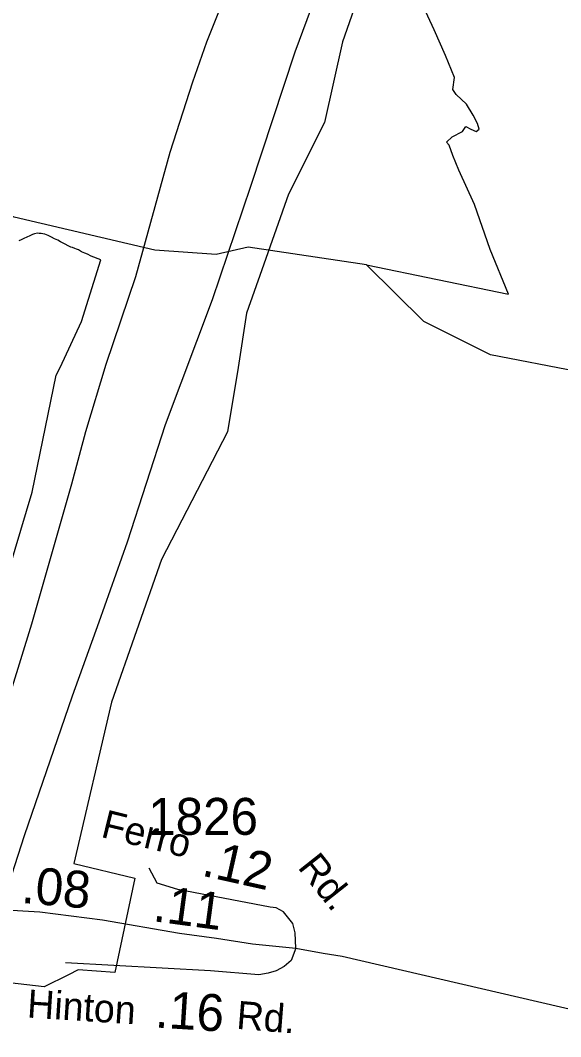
# Model space of a CAD drawing. Extents: x 2220236 to 2384410, y 720751 to 894131.
# Drawn here: x 2327910 to 2329739, y 800315 to 803754 of the extents above; entities that cross this region are included whole.
import ezdxf

# ---------------------------------------------------------------- set-up
doc = ezdxf.new("R2010")
doc.units = 0
for name, color, linetype in [('Exist Boundary Political City Limit New', 7, 'Continuous'), ('Exist Hydrographic Creek Single Shore', 7, 'Continuous'), ('Exist Road Primary Interstate Divided Center Attributed', 7, 'Continuous'), ('Exist Road Secondary Mileage Hundredths English Label', 7, 'Continuous'), ('Exist Road Secondary Type 41 Attributed', 7, 'Continuous'), ('Exist Road Secondary Type 51 Attributed', 7, 'Continuous'), ('Exist Road Secondary Type 51 Label', 7, 'Continuous'), ('Exist Road Secondary Type 51 Number Label', 7, 'Continuous'), ('Map Preparation Boundary City Limit Buffer Line', 7, 'Continuous')]:
    doc.layers.add(name, color=color, linetype=linetype)

msp = doc.modelspace()

# ---------------------------------------------------------------- linework, layer by layer
at = {"layer": 'Exist Boundary Political City Limit New'}
for points in [[(2329197, 804243.6), (2329001.2, 803681.8), (2328939.8, 803408.3), (2328818.2, 803166.5), (2328728, 802909.8), (2328676.5, 802763.1), (2328647.5, 802579.1), (2328612, 802361.2), (2328388.2, 801929.5), (2328219, 801446.8), (2328092, 800900.2), (2328298.5, 800851.5), (2328230, 800532.4), (2328105.8, 800540.5), (2328073.5, 800524.3), (2327991.2, 800483.2), (2327343.8, 800557.4)], [(2327815.2, 801706.8), (2327950.8, 802157.1), (2328031.8, 802553.2), (2328044.8, 802579.1), (2328118, 802734.9), (2328183.2, 802944.1), (2328149.8, 802956.6), (2328137.8, 802962.9), (2328129.2, 802966.4), (2328117.5, 802970.8), (2328107.8, 802977.7), (2328101, 802980.1), (2328095.2, 802981.8), (2328087, 802985.2), (2328081.8, 802987.1), (2328072.2, 802990.8), (2328061.8, 802996.2), (2328046.8, 803004.4), (2328037.5, 803009.8), (2328026, 803014.9), (2328015.8, 803020.9), (2328004.5, 803026.1), (2327993.8, 803030.8), (2327986.2, 803031.2), (2327981.5, 803033.4), (2327974.8, 803033.4), (2327968.8, 803033.9), (2327958.8, 803032.1), (2327951.5, 803029.8), (2327942.2, 803025.4), (2327932.8, 803020.2), (2327922.8, 803015.4), (2327913.8, 803011.3), (2327905.2, 803008.3)]]:
    msp.add_lwpolyline(points, dxfattribs=at)
at = {"layer": 'Exist Hydrographic Creek Single Shore'}
for points in [[(2329082, 802927.2), (2328682, 802986.3), (2328573.9, 802962.2), (2328366, 802976.7), (2327890, 803088.5), (2327445.9, 803306.7), (2327387, 803314.1), (2327179.9, 803236.7), (2326787.9, 803299.5), (2326704, 803342.1), (2326391.9, 803687.1), (2326233, 803769.1), (2325991, 803824.9), (2325831.9, 803907), (2325747, 803988.8), (2325596.9, 804038.5), (2325413, 804070.4), (2325246.9, 804034.1), (2325130.8, 803950.6), (2324905.9, 803948), (2324764.8, 803971.7), (2324106.8, 803980.9), (2323384, 803797.1), (2323192.9, 803710.6)], [(2329082, 802927.2), (2329563.1, 802827.2), (2329500.3, 802978.2), (2329447.5, 803131.3), (2329394.2, 803247.5), (2329374.1, 803297.1), (2329362.5, 803331.9), (2329353, 803342.5), (2329372, 803360.4), (2329406.8, 803378.4), (2329418.4, 803395.3), (2329435.3, 803385.8), (2329453.3, 803378.4), (2329463.8, 803385.8), (2329457.5, 803404.8), (2329443.8, 803433.3), (2329420.6, 803470.3), (2329385.7, 803503), (2329374.1, 803519.9), (2329380.4, 803561.1), (2329349.3, 803635), (2329311.3, 803721.6), (2329268, 803814.5)], [(2333083.4, 800627.3), (2332823, 800549.5), (2332606.1, 800557.1), (2332439.2, 800602.7), (2332045.1, 800809.9), (2331837.1, 800880.1), (2331611.2, 800920.1), (2331212.1, 800890.7), (2331111, 800948.9), (2330531.1, 801476.6), (2330413, 801606.4), (2330336.1, 801790.3), (2329930.1, 802384.1), (2329904.1, 802468.5), (2329794, 802565.7), (2329502, 802622.7), (2329276, 802734.9), (2329082, 802927.2)]]:
    msp.add_lwpolyline(points, dxfattribs=at)
at = {"layer": 'Exist Road Primary Interstate Divided Center Attributed'}
for points in [[(2329681.9, 806506.8), (2329514.4, 806085.3), (2329271.1, 805487.3), (2329027.8, 804870.7), (2328768.6, 804251.5), (2328631, 803907.5), (2328541.1, 803679.9), (2328493.5, 803545), (2328416.8, 803306.8), (2328300.4, 802886), (2328199.9, 802589.7), (2328131.2, 802362.1), (2328083.6, 802184.8), (2327948.7, 801711.1), (2327845.5, 801377.7), (2327767.6, 801099.8), (2327726.4, 800980.5), (2327694.3, 800894.5), (2327665.2, 800815.1), (2327643, 800763)], [(2327843.6, 800745), (2327881.6, 800862.2), (2327924.9, 800995.3), (2328087.5, 801467.7), (2328177.5, 801719.1), (2328272.7, 801989), (2328402.3, 802385.9), (2328561, 802809.3), (2328690.5, 803193), (2328841.3, 803648.2), (2329037, 804177.4), (2329150.7, 804502.9), (2329386.1, 805175), (2329608.3, 805799.5), (2329846, 806471)]]:
    msp.add_lwpolyline(points, dxfattribs=at)
at = {"layer": 'Exist Road Secondary Type 41 Attributed'}
for points in [[(2328843.4, 800614.4), (2328840.4, 800666.6), (2328832.8, 800697.2), (2328801, 800737.3), (2328776.7, 800750.3), (2328756.1, 800753.1), (2328443.5, 800812.4), (2328373.2, 800834.3), (2328346.7, 800884.6)], [(2328843.4, 800614.4), (2328827.3, 800572.9), (2328803.3, 800552.1), (2328777, 800537.2), (2328749.8, 800529.5), (2328718.3, 800524.3), (2328554.7, 800537.4), (2328063.6, 800564.2)]]:
    msp.add_lwpolyline(points, dxfattribs=at)
at = {"layer": 'Exist Road Secondary Type 51 Attributed'}
for points in [[(2327843.6, 800745), (2327976.6, 800736.6), (2328188.9, 800710.2), (2328449.7, 800665.3), (2328574.5, 800648.5), (2328696.9, 800629.3), (2328843.4, 800614.4)], [(2328843.4, 800614.4), (2328936, 800596.9), (2328999.3, 800587.4), (2330934.9, 800138.2), (2331011.7, 800116.6), (2331345.3, 799998.9), (2332355.7, 799578.7), (2332959.6, 799347.9)]]:
    msp.add_lwpolyline(points, dxfattribs=at)
at = {"layer": 'Map Preparation Boundary City Limit Buffer Line'}
for points in [[(2329197, 804243.6), (2329001.2, 803681.8), (2328939.8, 803408.3), (2328818.2, 803166.5), (2328728, 802909.8), (2328676.5, 802763.1), (2328647.5, 802579.1), (2328612, 802361.2), (2328388.2, 801929.5), (2328219, 801446.8), (2328092, 800900.2), (2328298.5, 800851.5), (2328230, 800532.4), (2328105.8, 800540.5), (2328073.5, 800524.3), (2327991.2, 800483.2), (2327343.8, 800557.4)], [(2327815.2, 801706.8), (2327950.8, 802157.1), (2328031.8, 802553.2), (2328044.8, 802579.1), (2328118, 802734.9), (2328183.2, 802944.1), (2328149.8, 802956.6), (2328137.8, 802962.9), (2328129.2, 802966.4), (2328117.5, 802970.8), (2328107.8, 802977.7), (2328101, 802980.1), (2328095.2, 802981.8), (2328087, 802985.2), (2328081.8, 802987.1), (2328072.2, 802990.8), (2328061.8, 802996.2), (2328046.8, 803004.4), (2328037.5, 803009.8), (2328026, 803014.9), (2328015.8, 803020.9), (2328004.5, 803026.1), (2327993.8, 803030.8), (2327986.2, 803031.2), (2327981.5, 803033.4), (2327974.8, 803033.4), (2327968.8, 803033.9), (2327958.8, 803032.1), (2327951.5, 803029.8), (2327942.2, 803025.4), (2327932.8, 803020.2), (2327922.8, 803015.4), (2327913.8, 803011.3), (2327905.2, 803008.3)]]:
    msp.add_lwpolyline(points, dxfattribs=at)

# ---------------------------------------------------------------- texts
at = {"layer": 'Exist Road Secondary Mileage Hundredths English Label'}
for s, rotation, p in [('.12', 347.3909, (2328520.6, 800860.4)), ('.08', 355.018, (2327911.6, 800767.8)), ('.11', 352.3282, (2328356.3, 800705.9)), ('.16', 356.3973, (2328364.6, 800346))]:
    msp.add_text(s, height=125, rotation=rotation, dxfattribs=at).set_placement(p)
at = {"layer": 'Exist Road Secondary Type 51 Label'}
for s, rotation, p in [('Ferro', 346.1802, (2328179.8, 800991.4)), ('Rd.', 308.3892, (2328846.8, 800887.5)), ('Hinton', 356.3973, (2327931.6, 800379.6)), ('Rd.', 355.4154, (2328639.9, 800341.5))]:
    msp.add_text(s, height=95, rotation=rotation, dxfattribs=at).set_placement(p)
at = {"layer": 'Exist Road Secondary Type 51 Number Label'}
msp.add_text('1826', height=125, dxfattribs=at).set_placement((2328343.2, 800997.7))

doc.saveas('drawing.dxf')
